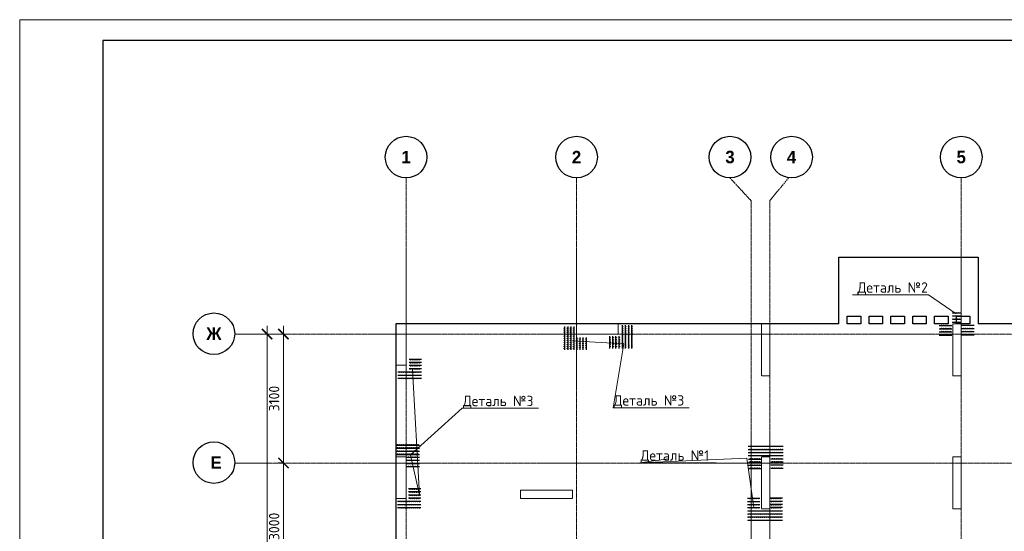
# Model space of a CAD drawing. Header units: millimetres. Extents: x -5898314 to 1055204, y -720802 to 1562611.
# Tile 349 of 362: x 193802 to 217479, y -32839 to -20532. Entities that reach past the tile are written whole.
import ezdxf
from ezdxf import colors
from ezdxf.entities.mleader import LeaderData, LeaderLine
from ezdxf.math import Vec2, Vec3

# ---------------------------------------------------------------- set-up
doc = ezdxf.new("R2010")
doc.units = ezdxf.units.MM
for name, pattern in [('______5', [1100, 800, -100, 100, -100]), ('DASHED', [7, 5, -2, 0]), ('осевая', [50.8, 31.75, -6.35, 6.35, -6.35])]:
    doc.linetypes.add(name, pattern=pattern)
doc.layers.add('Колонна_ бетон', color=7, linetype='Continuous', lineweight=50, true_color=0xb4b496)
for name, color, linetype, lineweight in [('Оси', 40, '______5', 18), ('осн.сетка', 4, 'Continuous', 60), ('Перекрытие ж_бетон', 1, 'Continuous', 30), ('подоснова', 151, 'Continuous', 5), ('размер', 1, 'Continuous', 25), ('РАЗМЕРЫ', 1, 'Continuous', 9), ('ТОНКИЕ', 7, 'Continuous', 9)]:
    doc.layers.add(name, color=color, linetype=linetype, lineweight=lineweight)
doc.layers.add('ТОЛСТЫЕ_ОСНОВНЫЕ', color=6, linetype='Continuous')
doc.styles.add('Century Gothic', font='GOTHIC.TTF')
doc.styles.add('GOST-2.304_Type-B', font='GOST_Common.ttf')
doc.dimstyles.new('СПДС', dxfattribs={"dimscale": 100, "dimtxt": 2.5, "dimasz": 2, "dimexe": 1.25, "dimexo": 0, "dimtad": 1, "dimdec": 0, "dimrnd": 5, "dimtxsty": 'GOST-2.304_Type-B', "dimblk": 'ARCHTICK', "dimcen": 2.5, "dimdle": 2, "dimclrd": 1, "dimclre": 1, "dimclrt": 1, "dimadec": 0, "dimazin": 2, "dimtfac": 0.75, "dimtdec": 0, "dimtmove": 1, "dimatfit": 3, "dimfxl": 1, "dimtfillclr": 256, "dimtolj": 1, "dimarcsym": 1})

# ---------------------------------------------------------------- blocks, each defined once
blk = doc.blocks.new('*U1581')
at = {"layer": 'ТОЛСТЫЕ_ОСНОВНЫЕ', "color": 6}
blk.add_lwpolyline([(20, 5), (886, 5), (886, 415), (20, 415)], close=True, dxfattribs=at)
at = {"layer": 'ТОНКИЕ'}
blk.add_lwpolyline([(0, 0), (891, 0), (891, 420), (0, 420)], close=True, dxfattribs=at)
blk = doc.blocks.new('_ArchTick')
at = {"color": 0, "linetype": 'ByBlock', "const_width": 0.15}
blk.add_lwpolyline([(-0.5, -0.5), (0.5, 0.5)], dxfattribs=at)
blk = doc.blocks.new('*D1440')
at = {"color": 1, "lineweight": -2, "transparency": 16777216}
for p, q in [((-89046, -342901), (-89046, -326101)), ((-89266, -326301), (-88921, -326301)), ((-89046, -342701), (-89171, -342701))]:
    blk.add_line(p, q, dxfattribs=at)
at = {"layer": 'DEFPOINTS', "color": 0, "lineweight": 0, "transparency": 16777216}
for p in [(-89266, -326301), (-89046, -326301), (-89046, -342701)]:
    blk.add_point(p, dxfattribs=at)
at = {"color": 1, "lineweight": -2, "transparency": 16777216, "xscale": 250, "yscale": 250, "zscale": 250}
for p, rotation in [((-89046, -326301), 90), ((-89046, -342701), 270)]:
    blk.add_blockref('_ArchTick', p, dxfattribs=dict(at, rotation=rotation))
at = {"color": 1, "lineweight": 0, "transparency": 16777216, "insert": (-89271, -334259), "char_height": 250, "width": 104166.67, "attachment_point": 5, "rotation": 90, "style": 'GOST-2.304_Type-B'}
blk.add_mtext('\\A1;16400', dxfattribs=at)
blk = doc.blocks.new('NSY101')
at = {"color": 0, "linetype": 'ByBlock', "lineweight": -2}
blk.add_circle((0, 0), 50, dxfattribs=at)
blk = doc.blocks.new('СЛОЖНЫЙ_ОБЪЕКТ_0')
at = {"layer": 'Оси', "color": 16, "linetype": 'Continuous', "lineweight": 25, "transparency": 33554687, "xscale": 9.999999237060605, "yscale": 9.999999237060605, "zscale": 9.999999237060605}
blk.add_blockref('NSY101', (8813, -989), dxfattribs=at)
at = {"layer": 'Оси', "color": 16, "linetype": 'Continuous', "lineweight": 25, "transparency": 33554687, "insert": (8813, -989), "char_height": 300, "width": 385, "attachment_point": 5, "style": 'Century Gothic'}
blk.add_mtext('\\A1;{\\fCentury Gothic|i0|b1;\\H300.000000;\\W1.000000;\\C16;2}\\P', dxfattribs=at)
blk = doc.blocks.new('СЛОЖНЫЙ_ОБЪЕКТ_1')
at = {"layer": 'Оси', "color": 16, "linetype": 'Continuous', "lineweight": 25, "transparency": 33554687, "xscale": 9.999999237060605, "yscale": 9.999999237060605, "zscale": 9.999999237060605}
blk.add_blockref('NSY101', (18063, -989), dxfattribs=at)
at = {"layer": 'Оси', "color": 16, "linetype": 'Continuous', "lineweight": 25, "transparency": 33554687, "insert": (18063, -989), "char_height": 300, "width": 385, "attachment_point": 5, "style": 'Century Gothic'}
blk.add_mtext('\\A1;{\\fCentury Gothic|i0|b1;\\H300.000000;\\W1.000000;\\C16;5}\\P', dxfattribs=at)
blk = doc.blocks.new('СЛОЖНЫЙ_ОБЪЕКТ_28')
at = {"layer": 'Оси', "color": 16, "linetype": 'Continuous', "lineweight": 25, "transparency": 33554687, "xscale": 9.999999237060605, "yscale": 9.999999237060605, "zscale": 9.999999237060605}
blk.add_blockref('NSY101', (-12319, -3597), dxfattribs=at)
at = {"layer": 'Оси', "color": 16, "linetype": 'Continuous', "lineweight": 25, "transparency": 33554687, "insert": (-12319, -3597), "char_height": 300, "width": 540, "attachment_point": 5, "style": 'Century Gothic'}
blk.add_mtext('\\A1;{\\fCentury Gothic|i0|b1;\\H300.000000;\\W1.000000;\\C16;Ж}\\P', dxfattribs=at)
blk = doc.blocks.new('СЛОЖНЫЙ_ОБЪЕКТ_43')
at = {"layer": 'Оси', "color": 16, "linetype": 'Continuous', "lineweight": 25, "transparency": 33554687, "xscale": 9.999999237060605, "yscale": 9.999999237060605, "zscale": 9.999999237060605}
blk.add_blockref('NSY101', (5133, -989), dxfattribs=at)
at = {"layer": 'Оси', "color": 16, "linetype": 'Continuous', "lineweight": 25, "transparency": 33554687, "insert": (5133, -989), "char_height": 300, "width": 385, "attachment_point": 5, "style": 'Century Gothic'}
blk.add_mtext('\\A1;{\\fCentury Gothic|i0|b1;\\H300.000000;\\W1.000000;\\C16;1}\\P', dxfattribs=at)
blk = doc.blocks.new('СЛОЖНЫЙ_ОБЪЕКТ_44')
at = {"layer": 'Оси', "color": 16, "linetype": 'Continuous', "lineweight": 25, "transparency": 33554687, "xscale": 9.999999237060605, "yscale": 9.999999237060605, "zscale": 9.999999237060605}
blk.add_blockref('NSY101', (12503, -989), dxfattribs=at)
at = {"layer": 'Оси', "color": 16, "linetype": 'Continuous', "lineweight": 25, "transparency": 33554687, "insert": (12503, -989), "char_height": 300, "width": 385, "attachment_point": 5, "style": 'Century Gothic'}
blk.add_mtext('\\A1;{\\fCentury Gothic|i0|b1;\\H300.000000;\\W1.000000;\\C16;3}\\P', dxfattribs=at)
blk = doc.blocks.new('СЛОЖНЫЙ_ОБЪЕКТ_45')
at = {"layer": 'Оси', "color": 16, "linetype": 'Continuous', "lineweight": 25, "transparency": 33554687, "xscale": 9.999999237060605, "yscale": 9.999999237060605, "zscale": 9.999999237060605}
blk.add_blockref('NSY101', (13983, -989), dxfattribs=at)
at = {"layer": 'Оси', "color": 16, "linetype": 'Continuous', "lineweight": 25, "transparency": 33554687, "insert": (13983, -989), "char_height": 300, "width": 385, "attachment_point": 5, "style": 'Century Gothic'}
blk.add_mtext('\\A1;{\\fCentury Gothic|i0|b1;\\H300.000000;\\W1.000000;\\C16;4}\\P', dxfattribs=at)
blk = doc.blocks.new('СЛОЖНЫЙ_ОБЪЕКТ_62')
at = {"layer": 'Оси', "color": 16, "linetype": 'Continuous', "lineweight": 25, "transparency": 33554687, "xscale": 9.999999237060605, "yscale": 9.999999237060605, "zscale": 9.999999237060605}
blk.add_blockref('NSY101', (-12319, -6697), dxfattribs=at)
at = {"layer": 'Оси', "color": 16, "linetype": 'Continuous', "lineweight": 25, "transparency": 33554687, "insert": (-12319, -6697), "char_height": 300, "width": 480, "attachment_point": 5, "style": 'Century Gothic'}
blk.add_mtext('\\A1;{\\fCentury Gothic|i0|b1;\\H300.000000;\\W1.000000;\\C16; Е}\\P', dxfattribs=at)
blk = doc.blocks.new('*D1446')
at = {"color": 1, "lineweight": -2, "transparency": 16777216}
for p, q in [((-88653, -332601), (-88653, -329201)), ((-88653, -329401), (-88778, -329401)), ((-88653, -332401), (-88778, -332401))]:
    blk.add_line(p, q, dxfattribs=at)
at = {"layer": 'DEFPOINTS', "color": 0, "lineweight": 0, "transparency": 16777216}
for p in [(-88653, -329401), (-88653, -329401), (-88653, -332401)]:
    blk.add_point(p, dxfattribs=at)
at = {"color": 1, "lineweight": -2, "transparency": 16777216, "xscale": 250, "yscale": 250, "zscale": 250}
for p, rotation in [((-88653, -329401), 90), ((-88653, -332401), 270)]:
    blk.add_blockref('_ArchTick', p, dxfattribs=dict(at, rotation=rotation))
at = {"color": 1, "lineweight": 0, "transparency": 16777216, "insert": (-88878, -330926), "char_height": 250, "width": 83333.33, "attachment_point": 5, "rotation": 90, "style": 'GOST-2.304_Type-B'}
blk.add_mtext('\\A1;3000', dxfattribs=at)
blk = doc.blocks.new('*D1447')
at = {"color": 1, "lineweight": -2, "transparency": 16777216}
for p, q in [((-88653, -329601), (-88653, -326101)), ((-89077, -326301), (-88528, -326301)), ((-88653, -329401), (-88778, -329401))]:
    blk.add_line(p, q, dxfattribs=at)
at = {"layer": 'DEFPOINTS', "color": 0, "lineweight": 0, "transparency": 16777216}
for p in [(-89077, -326301), (-88653, -326301), (-88653, -329401)]:
    blk.add_point(p, dxfattribs=at)
at = {"color": 1, "lineweight": -2, "transparency": 16777216, "xscale": 250, "yscale": 250, "zscale": 250}
for p, rotation in [((-88653, -326301), 90), ((-88653, -329401), 270)]:
    blk.add_blockref('_ArchTick', p, dxfattribs=dict(at, rotation=rotation))
at = {"color": 1, "lineweight": 0, "transparency": 16777216, "insert": (-88878, -327851), "char_height": 250, "width": 83333.33, "attachment_point": 5, "rotation": 90, "style": 'GOST-2.304_Type-B'}
blk.add_mtext('\\A1;3100', dxfattribs=at)
blk = doc.blocks.new('подложка стн 1-го этажа')
at = {"layer": 'Колонна_ бетон', "color": 252, "linetype": 'DASHED', "lineweight": 0, "ltscale": 0.5, "true_color": 0x939598, "transparency": 33554687}
for p, q in [((7794, 22162, -200), (7794, 23162, -200)), ((7794, 23162, -200), (7794, 23162, -200)), ((7794, 23162, -200), (8044, 23162, -560)), ((7794, 22162, -200), (7794, 23162, -200)), ((7794, 23162, -200), (7794, 23162, -200)), ((7794, 23162, -200), (8044, 23162, -560)), ((8044, 23162, -560), (8044, 23162, -560)), ((8044, 23162, -400), (8044, 22162, -400)), ((8044, 23162, -560), (8044, 23162, -560)), ((8044, 23162, -400), (8044, 22162, -400)), ((16794, 23162, -200), (16594, 23162, -200)), ((16594, 23162, -200), (16594, 23162, -200)), ((16594, 23162, -200), (16594, 21912, -200)), ((16794, 23162, -200), (16594, 23162, -200)), ((16594, 23162, -200), (16594, 23162, -200)), ((16594, 23162, -200), (16594, 21912, -200)), ((16794, 23162, -200), (16794, 23162, -200)), ((16794, 21912, -200), (16794, 23162, -200)), ((16794, 23162, -200), (16794, 23162, -200)), ((16794, 21912, -200), (16794, 23162, -200)), ((21194, 23162, -200), (21194, 23162, -200)), ((21194, 21912, -200), (21194, 23162, -200)), ((21394, 23162, -200), (21194, 23162, -200)), ((21194, 23162, -200), (21194, 23162, -200)), ((21194, 21912, -200), (21194, 23162, -200)), ((21394, 23162, -200), (21194, 23162, -200)), ((21394, 23162, -200), (21394, 23162, -200)), ((21394, 23162, -200), (21394, 21912, -200)), ((21394, 23162, -200), (21394, 23162, -200)), ((21394, 23162, -200), (21394, 21912, -200)), ((10794, 22362, -200), (10794, 22362, -200)), ((10794, 22362, -200), (10794, 22162, -200)), ((10794, 22362, -200), (12044, 22362, -200)), ((10794, 22362, -200), (10794, 22362, -200)), ((10794, 22362, -200), (10794, 22162, -200)), ((10794, 22362, -200), (12044, 22362, -200)), ((12044, 22362, -200), (12044, 22362, -200)), ((12044, 22362, -200), (12044, 22162, -200)), ((12044, 22362, -200), (12044, 22362, -200)), ((12044, 22362, -200), (12044, 22162, -200)), ((8044, 22162, -200), (7794, 22162, -200)), ((7794, 22162, -200), (7794, 22162, -200)), ((8044, 22162, -200), (7794, 22162, -200)), ((7794, 22162, -200), (7794, 22162, -200)), ((8044, 22162, -200), (8044, 22162, -200)), ((8044, 22162, -200), (8044, 22162, -200)), ((10794, 22162, -200), (10794, 22162, -200)), ((10794, 22162, -200), (12044, 22162, -200)), ((10794, 22162, -200), (10794, 22162, -200)), ((10794, 22162, -200), (12044, 22162, -200)), ((12044, 22162, -200), (12044, 22162, -200)), ((12044, 22162, -200), (12044, 22162, -200)), ((16594, 21912, -200), (16794, 21912, -200)), ((16594, 21912, -200), (16594, 21912, -200)), ((16594, 21912, -200), (16794, 21912, -200)), ((16594, 21912, -200), (16594, 21912, -200)), ((16794, 21912, -200), (16794, 21912, -200)), ((16794, 21912, -200), (16794, 21912, -200)), ((21194, 21912, -200), (21194, 21912, -200)), ((21194, 21912, -200), (21394, 21912, -200)), ((21194, 21912, -200), (21194, 21912, -200)), ((21194, 21912, -200), (21394, 21912, -200)), ((21394, 21912, -200), (21394, 21912, -200)), ((21394, 21912, -200), (21394, 21912, -200))]:
    blk.add_line(p, q, dxfattribs=at)
at = {"layer": 'Колонна_ бетон', "color": 252, "linetype": 'DASHED', "lineweight": 0, "ltscale": 0.5, "true_color": 0x939598, "transparency": 33554687, "elevation": -560}
for points in [[(7794, 26362), (8044, 26362), (8044, 25362), (7794, 25362)], [(7794, 26362), (8044, 26362), (8044, 25362), (7794, 25362)], [(12144, 26362), (13144, 26362), (13144, 26112), (12144, 26112)], [(12144, 26362), (13144, 26362), (13144, 26112), (12144, 26112)], [(16594, 26362), (16794, 26362), (16794, 25112), (16594, 25112)], [(16594, 26362), (16794, 26362), (16794, 25112), (16594, 25112)], [(21194, 26362), (21394, 26362), (21394, 25112), (21194, 25112)], [(21194, 26362), (21394, 26362), (21394, 25112), (21194, 25112)]]:
    blk.add_lwpolyline(points, close=True, dxfattribs=at)
blk = doc.blocks.new('деталь 1')
at = {"layer": 'осн.сетка', "color": 3, "lineweight": 25, "ltscale": 100}
for points in [[(263119, 23421), (263119, 20072)], [(263419, 23421), (263419, 20072)], [(263719, 23421), (263719, 20072)], [(264019, 23421), (264019, 20072)], [(264319, 23444), (264319, 22244)], [(264619, 23444), (264619, 22244)], [(264919, 23444), (264919, 22244)], [(265219, 23444), (265219, 22244)], [(264319, 20081), (264319, 21281)], [(264619, 20081), (264619, 21281)], [(264919, 20081), (264919, 21281)], [(265219, 20081), (265219, 21281)]]:
    blk.add_lwpolyline(points, dxfattribs=at)
at = {"layer": 'размер', "lineweight": 25, "ltscale": 2}
for centre, radius in [((263087, 23363), 25.2), ((263087, 23167), 25.2), ((263087, 22971), 25.2), ((263087, 22775), 25.2), ((263387, 23363), 25.2), ((263387, 23167), 25.2), ((263387, 22971), 25.2), ((263387, 22775), 25.2), ((263687, 23363), 25.2), ((263687, 23167), 25.2), ((263687, 22971), 25.2), ((263687, 22775), 25.2), ((263987, 23363), 25.2), ((263987, 23167), 25.2), ((263987, 22971), 25.2), ((263987, 22775), 25.2), ((264285, 23234), 27), ((264285, 23024), 27), ((264285, 22814), 27), ((264585, 23234), 27), ((264585, 23024), 27), ((264585, 22814), 27), ((264885, 23234), 27), ((264885, 23024), 27), ((264885, 22814), 27), ((265185, 23234), 27), ((265185, 23024), 27), ((265185, 22814), 27), ((263087, 22579), 25.2), ((263087, 22383), 25.2), ((263087, 22187), 25.2), ((263087, 21991), 25.2), ((263087, 21795), 25.2), ((263387, 22579), 25.2), ((263387, 22383), 25.2), ((263387, 22187), 25.2), ((263387, 21991), 25.2), ((263387, 21795), 25.2), ((263687, 22579), 25.2), ((263687, 22383), 25.2), ((263687, 22187), 25.2), ((263687, 21991), 25.2), ((263687, 21795), 25.2), ((263987, 22579), 25.2), ((263987, 22383), 25.2), ((263987, 22187), 25.2), ((263987, 21991), 25.2), ((263987, 21795), 25.2), ((264285, 22604), 27), ((264285, 22394), 27), ((264585, 22604), 27), ((264585, 22394), 27), ((264885, 22604), 27), ((264885, 22394), 27), ((265185, 22604), 27), ((265185, 22394), 27), ((263087, 21599), 25.2), ((263087, 21403), 25.2), ((263087, 21207), 25.2), ((263087, 21011), 25.2), ((263087, 20815), 25.2), ((263387, 21599), 25.2), ((263387, 21403), 25.2), ((263387, 21207), 25.2), ((263387, 21011), 25.2), ((263387, 20815), 25.2), ((263687, 21599), 25.2), ((263687, 21403), 25.2), ((263687, 21207), 25.2), ((263687, 21011), 25.2), ((263687, 20815), 25.2), ((263987, 21599), 25.2), ((263987, 21403), 25.2), ((263987, 21207), 25.2), ((263987, 21011), 25.2), ((263987, 20815), 25.2), ((264285, 21131), 27), ((264285, 20921), 27), ((264585, 21131), 27), ((264585, 20921), 27), ((264885, 21131), 27), ((264885, 20921), 27), ((265185, 21131), 27), ((265185, 20921), 27), ((263087, 20619), 25.2), ((263087, 20423), 25.2), ((263087, 20227), 25.2), ((263387, 20619), 25.2), ((263387, 20423), 25.2), ((263387, 20227), 25.2), ((263687, 20619), 25.2), ((263687, 20423), 25.2), ((263687, 20227), 25.2), ((263987, 20619), 25.2), ((263987, 20423), 25.2), ((263987, 20227), 25.2), ((264285, 20711), 27), ((264285, 20501), 27), ((264285, 20291), 27), ((264585, 20711), 27), ((264585, 20501), 27), ((264585, 20291), 27), ((264885, 20711), 27), ((264885, 20501), 27), ((264885, 20291), 27), ((265185, 20711), 27), ((265185, 20501), 27), ((265185, 20291), 27)]:
    blk.add_circle(centre, radius, dxfattribs=at)
blk = doc.blocks.new('_None')
blk = doc.blocks.new('оси блок 2')
at = {"layer": 'Оси', "color": 16, "linetype": 'осевая', "lineweight": 0, "transparency": 33554687}
for p, q in [((-85704.7, -322543), (-85704.7, -347930)), ((-85704.7, -322543), (-85704.7, -323053.3)), ((-81604.7, -322543), (-81604.7, -347914.1)), ((-77915.3, -322543), (-77404.7, -323097.1)), ((-76505.3, -322543), (-76954.7, -323084.4)), ((-72354.7, -322543), (-72354.7, -347914.1)), ((-77404.7, -323084.4), (-77404.7, -347462.5)), ((-76954.7, -323084.4), (-76954.7, -347468.4)), ((-89822.3, -326301.3), (-37238.5, -326301.3)), ((-89822.3, -329401.3), (-37238.5, -329401.3))]:
    blk.add_line(p, q, dxfattribs=at)
at = {"layer": 'Оси', "color": 16, "linetype": 'Continuous', "lineweight": 25, "transparency": 33554687}
for name, p in [('СЛОЖНЫЙ_ОБЪЕКТ_43', (-90837.7, -321053.5)), ('СЛОЖНЫЙ_ОБЪЕКТ_0', (-90418.2, -321053.5)), ('СЛОЖНЫЙ_ОБЪЕКТ_44', (-90418.2, -321053.5)), ('СЛОЖНЫЙ_ОБЪЕКТ_45', (-90418.2, -321053.5)), ('СЛОЖНЫЙ_ОБЪЕКТ_1', (-90418.2, -321053.5)), ('СЛОЖНЫЙ_ОБЪЕКТ_28', (-78007.2, -322694.4)), ('СЛОЖНЫЙ_ОБЪЕКТ_62', (-78007.2, -322694.4))]:
    blk.add_blockref(name, p, dxfattribs=at)
at = {"lineweight": 0}
for base, p1, p2, picture, middle in [((-89046, -326301.3), (-89046, -342701.3), (-89266.1, -326301.3), '*D1440', (-89046, -334259)), ((-88653.5, -326301.3), (-88653.5, -329401.3), (-89077, -326301.3), '*D1447', (-88653.5, -327851.3)), ((-88653.5, -329401.3), (-88653.5, -332401.3), (-88653.5, -329401.3), '*D1446', (-88653.5, -330926.5))]:
    dim = blk.add_linear_dim(base=base, p1=p1, p2=p2, angle=90, dimstyle='СПДС', override={"dimgap": 1}, dxfattribs=at)
    dim.commit()
    dim.dimension.update_dxf_attribs({"geometry": picture, "text_midpoint": middle, "dimtype": 160})

msp = doc.modelspace()

# ---------------------------------------------------------------- linework, layer by layer
at = {"layer": 'осн.сетка', "color": 3, "lineweight": 25, "ltscale": 100}
for points in [[(216432.52, -27592.38), (216232.52, -27592.38)], [(216432.52, -27667.38), (216232.52, -27667.38)], [(206905.51, -27911.01), (206905.51, -28476.52)], [(206980.51, -27911.01), (206980.51, -28476.52)], [(207055.51, -27911.01), (207055.51, -28476.52)], [(207130.51, -27911.01), (207130.51, -28476.52)], [(208290.81, -27879), (208290.81, -28444.51)], [(208365.81, -27879), (208365.81, -28444.51)], [(208440.81, -27879), (208440.81, -28444.51)], [(208515.81, -27879), (208515.81, -28444.51)], [(215915.48, -27892.38), (216215.48, -27892.38)], [(216432.52, -27742.38), (216232.52, -27742.38)], [(216432.52, -27817.38), (216232.52, -27817.38)], [(216756.1, -27892.38), (216456.1, -27892.38)], [(207990.81, -28444.82), (207990.81, -28144.82)], [(208065.81, -28444.82), (208065.81, -28144.82)], [(208140.81, -28444.82), (208140.81, -28144.82)], [(208215.81, -28444.82), (208215.81, -28144.82)], [(215915.48, -27967.38), (216215.48, -27967.38)], [(215915.48, -28042.38), (216215.48, -28042.38)], [(215915.48, -28117.38), (216215.48, -28117.38)], [(216756.1, -27967.38), (216456.1, -27967.38)], [(216756.1, -28042.38), (216456.1, -28042.38)], [(216756.1, -28117.38), (216456.1, -28117.38)], [(207205.51, -28476.83), (207205.51, -28176.83)], [(207280.51, -28476.83), (207280.51, -28176.83)], [(207355.51, -28476.83), (207355.51, -28176.83)], [(207430.51, -28476.83), (207430.51, -28176.83)], [(203464.13, -28704.36), (203164.13, -28704.36)], [(203464.13, -28779.36), (203164.13, -28779.36)], [(203464.13, -28854.36), (203164.13, -28854.36)], [(202898.31, -29004.36), (203463.83, -29004.36)], [(202898.31, -29079.36), (203463.83, -29079.36)], [(203464.13, -28929.36), (203164.13, -28929.36)], [(202898.31, -29154.36), (203463.83, -29154.36)], [(202849.72, -30764.19), (203415.23, -30764.19)], [(202849.72, -30839.19), (203415.23, -30839.19)], [(202849.72, -30914.19), (203415.23, -30914.19)], [(202849.72, -30989.19), (203415.23, -30989.19)], [(203415.54, -31064.19), (203115.54, -31064.19)], [(203415.54, -31139.19), (203115.54, -31139.19)], [(203415.54, -31214.19), (203115.54, -31214.19)], [(203415.54, -31289.19), (203115.54, -31289.19)], [(203450.96, -31817.77), (203150.96, -31817.77)], [(203450.96, -31892.77), (203150.96, -31892.77)], [(202885.14, -32117.77), (203450.65, -32117.77)], [(202885.14, -32192.77), (203450.65, -32192.77)], [(203450.96, -31967.77), (203150.96, -31967.77)], [(203450.96, -32042.77), (203150.96, -32042.77)], [(202885.14, -32267.77), (203450.65, -32267.77)]]:
    msp.add_lwpolyline(points, dxfattribs=at)
at = {"layer": 'Перекрытие ж_бетон'}
for p, q in [((213503.24, -26246.3), (216853.24, -26246.3)), ((213503.24, -27846.3), (213503.24, -26246.3)), ((216853.24, -26246.3), (216853.24, -27846.3))]:
    msp.add_line(p, q, dxfattribs=at)
for points, elevation in [([(214028.31, -27846.3), (213703.31, -27846.3), (213703.31, -27666.3), (214028.31, -27666.3)], -0.05), ([(214553.22, -27846.3), (214228.22, -27846.3), (214228.22, -27666.3), (214553.22, -27666.3)], 0.02), ([(215078.28, -27846.3), (214753.28, -27846.3), (214753.28, -27666.3), (215078.28, -27666.3)], -0.05), ([(215603.19, -27846.3), (215278.19, -27846.3), (215278.19, -27666.3), (215603.19, -27666.3)], 0.05), ([(216128.18, -27846.3), (215803.18, -27846.3), (215803.18, -27666.3), (216128.18, -27666.3)], 0.07), ([(216653.16, -27846.3), (216328.16, -27846.3), (216328.16, -27666.3), (216653.16, -27666.3)], 0.09)]:
    msp.add_lwpolyline(points, close=True, dxfattribs=dict(at, elevation=elevation))
for points in [[(213503.24, -27846.3), (213503.24, -27846.3), (202843.24, -27846.3), (202843.24, -44746.3)], [(230093.24, -27846.3), (216853.24, -27846.3)]]:
    msp.add_lwpolyline(points, dxfattribs=at)
at = {"layer": 'размер', "lineweight": 25, "ltscale": 2}
for centre, radius in [((216245.79, -27584.53), 6.3), ((216245.79, -27659.53), 6.3), ((216294.79, -27584.53), 6.3), ((216294.79, -27659.53), 6.3), ((216343.79, -27584.53), 6.3), ((216343.79, -27659.53), 6.3), ((216392.79, -27584.53), 6.3), ((216392.79, -27659.53), 6.3), ((208298.65, -27918.51), 6.3), ((208373.65, -27918.51), 6.3), ((208448.65, -27918.51), 6.3), ((208523.65, -27918.51), 6.3), ((215967.98, -27883.97), 6.75), ((216020.48, -27883.97), 6.75), ((216072.98, -27883.97), 6.75), ((216125.48, -27883.97), 6.75), ((216177.98, -27883.97), 6.75), ((216245.79, -27734.53), 6.3), ((216245.79, -27809.53), 6.3), ((216294.79, -27734.53), 6.3), ((216294.79, -27809.53), 6.3), ((216343.79, -27734.53), 6.3), ((216343.79, -27809.53), 6.3), ((216392.79, -27734.53), 6.3), ((216392.79, -27809.53), 6.3), ((216493.6, -27883.97), 6.75), ((216546.1, -27883.97), 6.75), ((216598.6, -27883.97), 6.75), ((216651.1, -27883.97), 6.75), ((216703.6, -27883.97), 6.75), ((206897.66, -27950.53), 6.3), ((206897.66, -27999.53), 6.3), ((206897.66, -28048.53), 6.3), ((206897.66, -28097.53), 6.3), ((206897.66, -28146.53), 6.3), ((206972.66, -27950.53), 6.3), ((206972.66, -27999.53), 6.3), ((206972.66, -28048.53), 6.3), ((206972.66, -28097.53), 6.3), ((206972.66, -28146.53), 6.3), ((207047.66, -27950.53), 6.3), ((207047.66, -27999.53), 6.3), ((207047.66, -28048.53), 6.3), ((207047.66, -28097.53), 6.3), ((207047.66, -28146.53), 6.3), ((207122.66, -27950.53), 6.3), ((207122.66, -27999.53), 6.3), ((207122.66, -28048.53), 6.3), ((207122.66, -28097.53), 6.3), ((207122.66, -28146.53), 6.3), ((207999.21, -28182.32), 6.75), ((208074.21, -28182.32), 6.75), ((208149.21, -28182.32), 6.75), ((208224.21, -28182.32), 6.75), ((208298.65, -27967.51), 6.3), ((208298.65, -28016.51), 6.3), ((208298.65, -28065.51), 6.3), ((208298.65, -28114.51), 6.3), ((208298.65, -28163.51), 6.3), ((208373.65, -27967.51), 6.3), ((208373.65, -28016.51), 6.3), ((208373.65, -28065.51), 6.3), ((208373.65, -28114.51), 6.3), ((208373.65, -28163.51), 6.3), ((208448.65, -27967.51), 6.3), ((208448.65, -28016.51), 6.3), ((208448.65, -28065.51), 6.3), ((208448.65, -28114.51), 6.3), ((208448.65, -28163.51), 6.3), ((208523.65, -27967.51), 6.3), ((208523.65, -28016.51), 6.3), ((208523.65, -28065.51), 6.3), ((208523.65, -28114.51), 6.3), ((208523.65, -28163.51), 6.3), ((215967.98, -27958.97), 6.75), ((215967.98, -28033.97), 6.75), ((215967.98, -28108.97), 6.75), ((216020.48, -27958.97), 6.75), ((216020.48, -28033.97), 6.75), ((216020.48, -28108.97), 6.75), ((216072.98, -27958.97), 6.75), ((216072.98, -28033.97), 6.75), ((216072.98, -28108.97), 6.75), ((216125.48, -27958.97), 6.75), ((216125.48, -28033.97), 6.75), ((216125.48, -28108.97), 6.75), ((216177.98, -27958.97), 6.75), ((216177.98, -28033.97), 6.75), ((216177.98, -28108.97), 6.75), ((216493.6, -27958.97), 6.75), ((216493.6, -28033.97), 6.75), ((216493.6, -28108.97), 6.75), ((216546.1, -27958.97), 6.75), ((216546.1, -28033.97), 6.75), ((216546.1, -28108.97), 6.75), ((216598.6, -27958.97), 6.75), ((216598.6, -28033.97), 6.75), ((216598.6, -28108.97), 6.75), ((216651.1, -27958.97), 6.75), ((216651.1, -28033.97), 6.75), ((216651.1, -28108.97), 6.75), ((216703.6, -27958.97), 6.75), ((216703.6, -28033.97), 6.75), ((216703.6, -28108.97), 6.75), ((206897.66, -28195.53), 6.3), ((206897.66, -28244.53), 6.3), ((206897.66, -28293.53), 6.3), ((206897.66, -28342.53), 6.3), ((206897.66, -28391.53), 6.3), ((206972.66, -28195.53), 6.3), ((206972.66, -28244.53), 6.3), ((206972.66, -28293.53), 6.3), ((206972.66, -28342.53), 6.3), ((206972.66, -28391.53), 6.3), ((207047.66, -28195.53), 6.3), ((207047.66, -28244.53), 6.3), ((207047.66, -28293.53), 6.3), ((207047.66, -28342.53), 6.3), ((207047.66, -28391.53), 6.3), ((207122.66, -28195.53), 6.3), ((207122.66, -28244.53), 6.3), ((207122.66, -28293.53), 6.3), ((207122.66, -28342.53), 6.3), ((207122.66, -28391.53), 6.3), ((207197.1, -28214.33), 6.75), ((207197.1, -28266.83), 6.75), ((207197.1, -28319.33), 6.75), ((207197.1, -28371.83), 6.75), ((207272.1, -28214.33), 6.75), ((207272.1, -28266.83), 6.75), ((207272.1, -28319.33), 6.75), ((207272.1, -28371.83), 6.75), ((207347.1, -28214.33), 6.75), ((207347.1, -28266.83), 6.75), ((207347.1, -28319.33), 6.75), ((207347.1, -28371.83), 6.75), ((207422.1, -28214.33), 6.75), ((207422.1, -28266.83), 6.75), ((207422.1, -28319.33), 6.75), ((207422.1, -28371.83), 6.75), ((207999.21, -28234.82), 6.75), ((207999.21, -28287.32), 6.75), ((207999.21, -28339.82), 6.75), ((207999.21, -28392.32), 6.75), ((208074.21, -28234.82), 6.75), ((208074.21, -28287.32), 6.75), ((208074.21, -28339.82), 6.75), ((208074.21, -28392.32), 6.75), ((208149.21, -28234.82), 6.75), ((208149.21, -28287.32), 6.75), ((208149.21, -28339.82), 6.75), ((208149.21, -28392.32), 6.75), ((208224.21, -28234.82), 6.75), ((208224.21, -28287.32), 6.75), ((208224.21, -28339.82), 6.75), ((208224.21, -28392.32), 6.75), ((208298.65, -28212.51), 6.3), ((208298.65, -28261.51), 6.3), ((208298.65, -28310.51), 6.3), ((208298.65, -28359.51), 6.3), ((208298.65, -28408.51), 6.3), ((208373.65, -28212.51), 6.3), ((208373.65, -28261.51), 6.3), ((208373.65, -28310.51), 6.3), ((208373.65, -28359.51), 6.3), ((208373.65, -28408.51), 6.3), ((208448.65, -28212.51), 6.3), ((208448.65, -28261.51), 6.3), ((208448.65, -28310.51), 6.3), ((208448.65, -28359.51), 6.3), ((208448.65, -28408.51), 6.3), ((208523.65, -28212.51), 6.3), ((208523.65, -28261.51), 6.3), ((208523.65, -28310.51), 6.3), ((208523.65, -28359.51), 6.3), ((208523.65, -28408.51), 6.3), ((206897.66, -28440.53), 6.3), ((206972.66, -28440.53), 6.3), ((207047.66, -28440.53), 6.3), ((207122.66, -28440.53), 6.3), ((207197.1, -28424.33), 6.75), ((207272.1, -28424.33), 6.75), ((207347.1, -28424.33), 6.75), ((207422.1, -28424.33), 6.75), ((203201.63, -28712.77), 6.75), ((203201.63, -28787.77), 6.75), ((203201.63, -28862.77), 6.75), ((203254.13, -28712.77), 6.75), ((203254.13, -28787.77), 6.75), ((203254.13, -28862.77), 6.75), ((203306.63, -28712.77), 6.75), ((203306.63, -28787.77), 6.75), ((203306.63, -28862.77), 6.75), ((203359.13, -28712.77), 6.75), ((203359.13, -28787.77), 6.75), ((203359.13, -28862.77), 6.75), ((203411.63, -28712.77), 6.75), ((203411.63, -28787.77), 6.75), ((203411.63, -28862.77), 6.75), ((202937.83, -29012.21), 6.3), ((202937.83, -29087.21), 6.3), ((202986.83, -29012.21), 6.3), ((202986.83, -29087.21), 6.3), ((203035.83, -29012.21), 6.3), ((203035.83, -29087.21), 6.3), ((203084.83, -29012.21), 6.3), ((203084.83, -29087.21), 6.3), ((203133.83, -29012.21), 6.3), ((203133.83, -29087.21), 6.3), ((203182.83, -29012.21), 6.3), ((203182.83, -29087.21), 6.3), ((203201.63, -28937.77), 6.75), ((203231.83, -29012.21), 6.3), ((203231.83, -29087.21), 6.3), ((203254.13, -28937.77), 6.75), ((203280.83, -29012.21), 6.3), ((203280.83, -29087.21), 6.3), ((203306.63, -28937.77), 6.75), ((203329.83, -29012.21), 6.3), ((203329.83, -29087.21), 6.3), ((203359.13, -28937.77), 6.75), ((203378.83, -29012.21), 6.3), ((203378.83, -29087.21), 6.3), ((203411.63, -28937.77), 6.75), ((203427.83, -29012.21), 6.3), ((203427.83, -29087.21), 6.3), ((202937.83, -29162.21), 6.3), ((202986.83, -29162.21), 6.3), ((203035.83, -29162.21), 6.3), ((203084.83, -29162.21), 6.3), ((203133.83, -29162.21), 6.3), ((203182.83, -29162.21), 6.3), ((203231.83, -29162.21), 6.3), ((203280.83, -29162.21), 6.3), ((203329.83, -29162.21), 6.3), ((203378.83, -29162.21), 6.3), ((203427.83, -29162.21), 6.3), ((202889.23, -30756.34), 6.3), ((202938.23, -30756.34), 6.3), ((202987.23, -30756.34), 6.3), ((203036.23, -30756.34), 6.3), ((203085.23, -30756.34), 6.3), ((203134.23, -30756.34), 6.3), ((203183.23, -30756.34), 6.3), ((203232.23, -30756.34), 6.3), ((203281.23, -30756.34), 6.3), ((203330.23, -30756.34), 6.3), ((203379.23, -30756.34), 6.3), ((202889.23, -30831.34), 6.3), ((202889.23, -30906.34), 6.3), ((202889.23, -30981.34), 6.3), ((202938.23, -30831.34), 6.3), ((202938.23, -30906.34), 6.3), ((202938.23, -30981.34), 6.3), ((202987.23, -30831.34), 6.3), ((202987.23, -30906.34), 6.3), ((202987.23, -30981.34), 6.3), ((203036.23, -30831.34), 6.3), ((203036.23, -30906.34), 6.3), ((203036.23, -30981.34), 6.3), ((203085.23, -30831.34), 6.3), ((203085.23, -30906.34), 6.3), ((203085.23, -30981.34), 6.3), ((203134.23, -30831.34), 6.3), ((203134.23, -30906.34), 6.3), ((203134.23, -30981.34), 6.3), ((203183.23, -30831.34), 6.3), ((203183.23, -30906.34), 6.3), ((203183.23, -30981.34), 6.3), ((203232.23, -30831.34), 6.3), ((203232.23, -30906.34), 6.3), ((203232.23, -30981.34), 6.3), ((203281.23, -30831.34), 6.3), ((203281.23, -30906.34), 6.3), ((203281.23, -30981.34), 6.3), ((203330.23, -30831.34), 6.3), ((203330.23, -30906.34), 6.3), ((203330.23, -30981.34), 6.3), ((203379.23, -30831.34), 6.3), ((203379.23, -30906.34), 6.3), ((203379.23, -30981.34), 6.3), ((203153.04, -31055.78), 6.75), ((203153.04, -31130.78), 6.75), ((203153.04, -31205.78), 6.75), ((203205.54, -31055.78), 6.75), ((203205.54, -31130.78), 6.75), ((203205.54, -31205.78), 6.75), ((203258.04, -31055.78), 6.75), ((203258.04, -31130.78), 6.75), ((203258.04, -31205.78), 6.75), ((203310.54, -31055.78), 6.75), ((203310.54, -31130.78), 6.75), ((203310.54, -31205.78), 6.75), ((203363.04, -31055.78), 6.75), ((203363.04, -31130.78), 6.75), ((203363.04, -31205.78), 6.75), ((203153.04, -31280.78), 6.75), ((203205.54, -31280.78), 6.75), ((203258.04, -31280.78), 6.75), ((203310.54, -31280.78), 6.75), ((203363.04, -31280.78), 6.75), ((203188.46, -31826.17), 6.75), ((203188.46, -31901.17), 6.75), ((203240.96, -31826.17), 6.75), ((203240.96, -31901.17), 6.75), ((203293.46, -31826.17), 6.75), ((203293.46, -31901.17), 6.75), ((203345.96, -31826.17), 6.75), ((203345.96, -31901.17), 6.75), ((203398.46, -31826.17), 6.75), ((203398.46, -31901.17), 6.75), ((202924.66, -32125.61), 6.3), ((202924.66, -32200.61), 6.3), ((202973.66, -32125.61), 6.3), ((202973.66, -32200.61), 6.3), ((203022.66, -32125.61), 6.3), ((203022.66, -32200.61), 6.3), ((203071.66, -32125.61), 6.3), ((203071.66, -32200.61), 6.3), ((203120.66, -32125.61), 6.3), ((203120.66, -32200.61), 6.3), ((203169.66, -32125.61), 6.3), ((203169.66, -32200.61), 6.3), ((203188.46, -31976.17), 6.75), ((203188.46, -32051.17), 6.75), ((203218.66, -32125.61), 6.3), ((203218.66, -32200.61), 6.3), ((203240.96, -31976.17), 6.75), ((203240.96, -32051.17), 6.75), ((203267.66, -32125.61), 6.3), ((203267.66, -32200.61), 6.3), ((203293.46, -31976.17), 6.75), ((203293.46, -32051.17), 6.75), ((203316.66, -32125.61), 6.3), ((203316.66, -32200.61), 6.3), ((203345.96, -31976.17), 6.75), ((203345.96, -32051.17), 6.75), ((203365.66, -32125.61), 6.3), ((203365.66, -32200.61), 6.3), ((203398.46, -31976.17), 6.75), ((203398.46, -32051.17), 6.75), ((203414.66, -32125.61), 6.3), ((203414.66, -32200.61), 6.3), ((202924.66, -32275.61), 6.3), ((202973.66, -32275.61), 6.3), ((203022.66, -32275.61), 6.3), ((203071.66, -32275.61), 6.3), ((203120.66, -32275.61), 6.3), ((203169.66, -32275.61), 6.3), ((203218.66, -32275.61), 6.3), ((203267.66, -32275.61), 6.3), ((203316.66, -32275.61), 6.3), ((203365.66, -32275.61), 6.3), ((203414.66, -32275.61), 6.3)]:
    msp.add_circle(centre, radius, dxfattribs=at)

# ---------------------------------------------------------------- block references
at = {"xscale": 100, "yscale": 100, "zscale": 100}
msp.add_blockref('*U1581', (193802.04, -62531.81), dxfattribs=at)
msp.add_blockref('подложка стн 1-го этажа', (195049.32, -54208.1, 560))
at = {"layer": 'РАЗМЕРЫ'}
msp.add_blockref('оси блок 2', (288797.96, 298205.02), dxfattribs=at)
at = {"layer": 'РАЗМЕРЫ', "color": 1, "xscale": 0.25, "yscale": 0.25, "zscale": 0.25}
for p, rotation in [((206303.76, 34977.79), 270), ((217163.39, -98348.07), 89.99999999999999)]:
    msp.add_blockref('деталь 1', p, dxfattribs=dict(at, rotation=rotation))

# ---------------------------------------------------------------- leaders
at = {"layer": 'подоснова', "color": 6, "lineweight": 0, "ltscale": 0.3}
ml = msp.add_multileader_mtext('Standard', dxfattribs=at)
ml.set_content('Деталь №2', color=6, style='GOST-2.304_Type-B')
ml.set_leader_properties(color=256, linetype='ByLayer', lineweight=15)
ml.set_arrow_properties(name='NONE')
ml.build(insert=Vec2(0, 0))
ml.multileader.update_dxf_attribs({"text_left_attachment_type": 6, "text_right_attachment_type": 6, "dogleg_length": 0.1, "arrow_head_size": 18})
ctx = ml.context
ctx.base_point, ctx.char_height, ctx.arrow_head_size, ctx.landing_gap_size, ctx.plane_origin = Vec3(213932.2, -27148.52), 250, 18, 20, Vec3(210973.66, -16607.93)
ctx.left_attachment, ctx.right_attachment, ctx.text_align_type = 6, 6, 1
notes = []
notes.append((ctx, [(1, (1, 1, 0), (215657.91, -27148.52), (-1, 0), 0.1, [(0, [(216317.75, -27605.42)], 0, [])])]))
ctx.mtext.insert, ctx.mtext.alignment, ctx.mtext.flow_direction = Vec3(214795.01, -26848.52), 2, 5
at = {"layer": 'подоснова', "color": 2, "lineweight": 0, "ltscale": 0.3}
ml = msp.add_multileader_mtext('Standard', dxfattribs=at)
ml.set_content('Деталь №3', color=2, style='GOST-2.304_Type-B')
ml.set_leader_properties(color=256, linetype='ByLayer', lineweight=15)
ml.set_arrow_properties(name='NONE')
ml.build(insert=Vec2(0, 0))
ml.multileader.update_dxf_attribs({"text_left_attachment_type": 6, "text_right_attachment_type": 6, "dogleg_length": 0.1, "arrow_head_size": 18})
ctx = ml.context
ctx.base_point, ctx.char_height, ctx.arrow_head_size, ctx.landing_gap_size, ctx.plane_origin = Vec3(208070.01, -29865.31), 250, 18, 20, Vec3(211478.16, -18892.95)
ctx.left_attachment, ctx.right_attachment, ctx.text_align_type = 6, 6, 1
notes.append((ctx, [(1, (1, 1, 0), (208069.91, -29865.31), (1, 0), 0.1, [(0, [(207094.7, -28254.02), (208330.86, -28329.23)], 0, [])])]))
ctx.mtext.insert, ctx.mtext.alignment, ctx.mtext.flow_direction = Vec3(208932.81, -29565.31), 2, 5
ml = msp.add_multileader_mtext('Standard', dxfattribs=at)
ml.set_content('Деталь №3', color=2, style='GOST-2.304_Type-B')
ml.set_leader_properties(color=256, linetype='ByLayer', lineweight=15)
ml.set_arrow_properties(name='NONE')
ml.build(insert=Vec2(0, 0))
ml.multileader.update_dxf_attribs({"text_left_attachment_type": 6, "text_right_attachment_type": 6, "dogleg_length": 0.1, "arrow_head_size": 18})
ctx = ml.context
ctx.base_point, ctx.char_height, ctx.arrow_head_size, ctx.landing_gap_size, ctx.plane_origin = Vec3(204444.55, -29879.04), 250, 18, 20, Vec3(207940.07, -18797.5)
ctx.left_attachment, ctx.right_attachment, ctx.text_align_type = 6, 6, 1
notes.append((ctx, [(1, (1, 1, 0), (204444.45, -29879.04), (1, 0), 0.1, [(2, [(203248.64, -28953.57), (203414.7, -31970.86), (203196.14, -31000.42)], 0, [])])]))
ctx.mtext.insert, ctx.mtext.alignment, ctx.mtext.flow_direction = Vec3(205307.36, -29579.04), 2, 5
at = {"layer": 'подоснова', "color": 5, "lineweight": 0, "ltscale": 0.3}
ml = msp.add_multileader_mtext('Standard', dxfattribs=at)
ml.set_content('Деталь №1', color=5, style='GOST-2.304_Type-B')
ml.set_leader_properties(color=256, linetype='ByLayer', lineweight=15)
ml.set_arrow_properties(name='NONE')
ml.build(insert=Vec2(0, 0))
ml.multileader.update_dxf_attribs({"text_left_attachment_type": 6, "text_right_attachment_type": 6, "dogleg_length": 0.1, "arrow_head_size": 18})
ctx = ml.context
ctx.base_point, ctx.char_height, ctx.arrow_head_size, ctx.landing_gap_size, ctx.plane_origin = Vec3(208718.3, -31189.63), 250, 18, 20, Vec3(205825.06, -20400.25)
ctx.left_attachment, ctx.right_attachment, ctx.text_align_type = 6, 6, 1
notes.append((ctx, [(0, (1, 1, 0), (208718.2, -31189.63), (1, 0), 0.1, [(0, [(211452.44, -32268.43), (211285.51, -31078.39)], 0, []), (2, [(209396.94, -31094.25)], 0, [])])]))
ctx.mtext.insert, ctx.mtext.alignment, ctx.mtext.flow_direction = Vec3(209556.1, -30889.63), 2, 5
for ctx, leaders in notes:
    for number, flags, end, landing, length, lines in leaders:
        leader = LeaderData()
        leader.index, (leader.has_last_leader_line, leader.has_dogleg_vector, leader.attachment_direction) = number, flags
        leader.last_leader_point, leader.dogleg_vector, leader.dogleg_length = Vec3(end), Vec3(landing), length
        for number, points, colour, breaks in lines:
            line = LeaderLine()
            line.index, line.vertices, line.color, line.breaks = number, Vec3.list(points), colors.encode_raw_color(colour), breaks
            leader.lines.append(line)
        ctx.leaders.append(leader)

doc.saveas('drawing.dxf')
